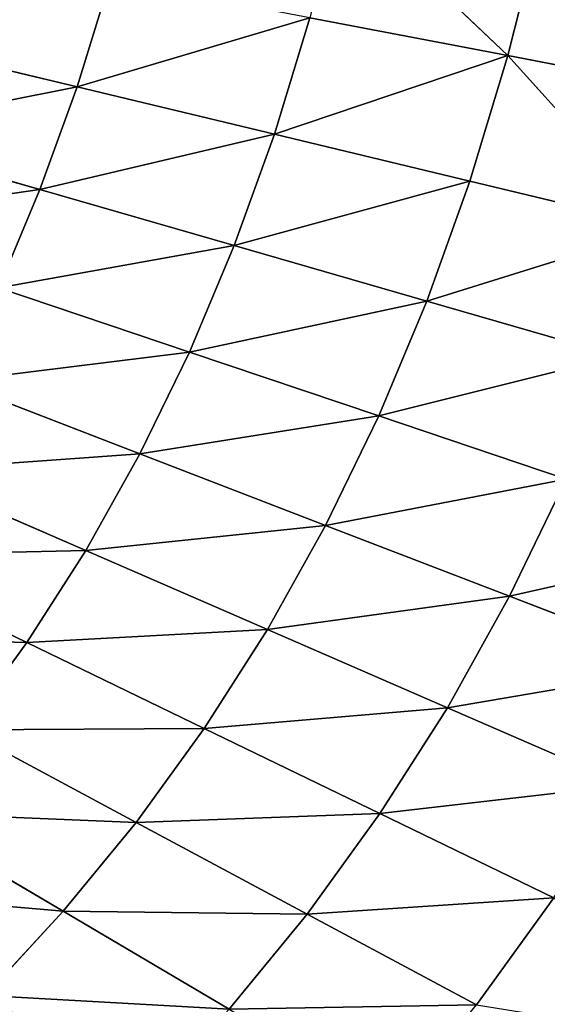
# Model space of a CAD drawing. Extents: x 0 to 500, y 0 to 390.
# Tile 705 of 1056: x 343 to 365, y 134 to 175. Entities that reach past the tile are written whole.
import ezdxf

# ---------------------------------------------------------------- set-up
doc = ezdxf.new("R2010")
doc.units = 0
doc.header["$LTSCALE"] = 25.4
doc.layers.get('0').update_dxf_attribs({"linetype": 'CONTINUOUS'})

# ---------------------------------------------------------------- blocks, each defined once
blk = doc.blocks.new('ATLANTA505_-_S_STL')
at = {"color": 0}
for p, q in [((355.274, 31.316, 251.95), (362.24, 32.542, 255.684)), ((355.274, 31.316, 251.95), (362.24, 32.542, 255.684)), ((358.267, 31.299, 247.816), (365.422, 32.521, 251.283)), ((358.267, 31.299, 247.816), (365.422, 32.521, 251.283)), ((361.041, 31.292, 243.457), (368.37, 32.513, 246.641)), ((361.041, 31.292, 243.457), (368.37, 32.513, 246.641)), ((365.422, 32.521, 251.283), (362.24, 32.542, 255.684)), ((365.422, 32.521, 251.283), (362.24, 32.542, 255.684)), ((363.594, 31.295, 238.869), (371.081, 32.518, 241.754)), ((363.594, 31.295, 238.869), (371.081, 32.518, 241.754)), ((345.243, 30.271, 251.835), (352.065, 31.343, 255.866)), ((345.243, 30.271, 251.835), (352.065, 31.343, 255.866)), ((348.243, 30.248, 248.175), (355.274, 31.316, 251.95)), ((348.243, 30.248, 248.175), (355.274, 31.316, 251.95)), ((351.042, 30.233, 244.312), (358.267, 31.299, 247.816)), ((351.042, 30.233, 244.312), (358.267, 31.299, 247.816)), ((355.274, 31.316, 251.95), (352.065, 31.343, 255.866)), ((355.274, 31.316, 251.95), (352.065, 31.343, 255.866)), ((353.639, 30.227, 240.24), (361.041, 31.292, 243.457)), ((353.639, 30.227, 240.24), (361.041, 31.292, 243.457)), ((358.267, 31.299, 247.816), (355.274, 31.316, 251.95)), ((358.267, 31.299, 247.816), (355.274, 31.316, 251.95)), ((356.031, 30.23, 235.954), (363.594, 31.295, 238.869)), ((356.031, 30.23, 235.954), (363.594, 31.295, 238.869)), ((358.216, 30.242, 231.449), (365.925, 31.31, 234.047)), ((358.216, 30.242, 231.449), (365.925, 31.31, 234.047)), ((361.041, 31.292, 243.457), (358.267, 31.299, 247.816)), ((361.041, 31.292, 243.457), (358.267, 31.299, 247.816)), ((360.193, 30.263, 226.727), (368.033, 31.336, 228.989)), ((360.193, 30.263, 226.727), (368.033, 31.336, 228.989)), ((363.594, 31.295, 238.869), (361.041, 31.292, 243.457)), ((363.594, 31.295, 238.869), (361.041, 31.292, 243.457)), ((361.963, 30.294, 221.786), (369.916, 31.374, 223.698)), ((361.963, 30.294, 221.786), (369.916, 31.374, 223.698)), ((363.524, 30.334, 216.627), (371.575, 31.423, 218.171)), ((363.524, 30.334, 216.627), (371.575, 31.423, 218.171)), ((363.524, 30.334, 216.627), (369.916, 31.374, 223.698)), ((363.524, 30.334, 216.627), (369.916, 31.374, 223.698)), ((365.925, 31.31, 234.047), (363.594, 31.295, 238.869)), ((365.925, 31.31, 234.047), (363.594, 31.295, 238.869)), ((338.363, 29.337, 247.764), (345.243, 30.271, 251.835)), ((338.363, 29.337, 247.764), (345.243, 30.271, 251.835)), ((341.152, 29.318, 244.362), (348.243, 30.248, 248.175)), ((341.152, 29.318, 244.362), (348.243, 30.248, 248.175)), ((345.243, 30.271, 251.835), (342.044, 30.302, 255.297)), ((345.243, 30.271, 251.835), (342.044, 30.302, 255.297)), ((343.755, 29.306, 240.773), (351.042, 30.233, 244.312)), ((343.755, 29.306, 240.773), (351.042, 30.233, 244.312)), ((348.243, 30.248, 248.175), (345.243, 30.271, 251.835)), ((348.243, 30.248, 248.175), (345.243, 30.271, 251.835)), ((346.171, 29.3, 236.99), (353.639, 30.227, 240.24)), ((346.171, 29.3, 236.99), (353.639, 30.227, 240.24)), ((351.042, 30.233, 244.312), (348.243, 30.248, 248.175)), ((351.042, 30.233, 244.312), (348.243, 30.248, 248.175)), ((348.397, 29.302, 233.01), (356.031, 30.23, 235.954)), ((348.397, 29.302, 233.01), (356.031, 30.23, 235.954)), ((350.432, 29.311, 228.828), (358.216, 30.242, 231.449)), ((350.432, 29.311, 228.828), (358.216, 30.242, 231.449)), ((353.639, 30.227, 240.24), (351.042, 30.233, 244.312)), ((353.639, 30.227, 240.24), (351.042, 30.233, 244.312)), ((352.276, 29.329, 224.443), (360.193, 30.263, 226.727)), ((352.276, 29.329, 224.443), (360.193, 30.263, 226.727)), ((356.031, 30.23, 235.954), (353.639, 30.227, 240.24)), ((356.031, 30.23, 235.954), (353.639, 30.227, 240.24)), ((353.927, 29.353, 219.857), (361.963, 30.294, 221.786)), ((353.927, 29.353, 219.857), (361.963, 30.294, 221.786)), ((355.387, 29.387, 215.068), (363.524, 30.334, 216.627)), ((355.387, 29.387, 215.068), (363.524, 30.334, 216.627)), ((358.216, 30.242, 231.449), (356.031, 30.23, 235.954)), ((358.216, 30.242, 231.449), (356.031, 30.23, 235.954)), ((356.653, 29.428, 210.078), (363.524, 30.334, 216.627)), ((356.653, 29.428, 210.078), (363.524, 30.334, 216.627)), ((360.193, 30.263, 226.727), (358.216, 30.242, 231.449)), ((360.193, 30.263, 226.727), (358.216, 30.242, 231.449)), ((361.963, 30.294, 221.786), (360.193, 30.263, 226.727)), ((361.963, 30.294, 221.786), (360.193, 30.263, 226.727)), ((363.524, 30.334, 216.627), (361.963, 30.294, 221.786)), ((363.524, 30.334, 216.627), (361.963, 30.294, 221.786)), ((364.877, 30.385, 211.25), (363.524, 30.334, 216.627)), ((364.877, 30.385, 211.25), (363.524, 30.334, 216.627)), ((336.409, 28.501, 237.202), (343.755, 29.306, 240.773)), ((336.409, 28.501, 237.202), (343.755, 29.306, 240.773)), ((338.641, 28.496, 233.712), (346.171, 29.3, 236.99)), ((338.641, 28.496, 233.712), (346.171, 29.3, 236.99)), ((340.699, 28.497, 230.04), (348.397, 29.302, 233.01)), ((340.699, 28.497, 230.04), (348.397, 29.302, 233.01)), ((343.755, 29.306, 240.773), (341.152, 29.318, 244.362)), ((343.755, 29.306, 240.773), (341.152, 29.318, 244.362)), ((342.581, 28.504, 226.183), (350.432, 29.311, 228.828)), ((342.581, 28.504, 226.183), (350.432, 29.311, 228.828)), ((346.171, 29.3, 236.99), (343.755, 29.306, 240.773)), ((346.171, 29.3, 236.99), (343.755, 29.306, 240.773)), ((344.288, 28.518, 222.14), (352.276, 29.329, 224.443)), ((344.288, 28.518, 222.14), (352.276, 29.329, 224.443)), ((345.818, 28.538, 217.911), (353.927, 29.353, 219.857)), ((345.818, 28.538, 217.911), (353.927, 29.353, 219.857)), ((348.397, 29.302, 233.01), (346.171, 29.3, 236.99)), ((348.397, 29.302, 233.01), (346.171, 29.3, 236.99)), ((350.432, 29.311, 228.828), (348.397, 29.302, 233.01)), ((350.432, 29.311, 228.828), (348.397, 29.302, 233.01)), ((352.276, 29.329, 224.443), (350.432, 29.311, 228.828)), ((352.276, 29.329, 224.443), (350.432, 29.311, 228.828)), ((353.927, 29.353, 219.857), (352.276, 29.329, 224.443)), ((353.927, 29.353, 219.857), (352.276, 29.329, 224.443)), ((355.387, 29.387, 215.068), (353.927, 29.353, 219.857)), ((355.387, 29.387, 215.068), (353.927, 29.353, 219.857)), ((336.235, 27.819, 219.819), (344.288, 28.518, 222.14)), ((336.235, 27.819, 219.819), (344.288, 28.518, 222.14)), ((337.641, 27.835, 215.951), (345.818, 28.538, 217.911)), ((337.641, 27.835, 215.951), (345.818, 28.538, 217.911)), ((344.288, 28.518, 222.14), (342.581, 28.504, 226.183)), ((344.288, 28.518, 222.14), (342.581, 28.504, 226.183)), ((345.818, 28.538, 217.911), (344.288, 28.518, 222.14)), ((345.818, 28.538, 217.911), (344.288, 28.518, 222.14)), ((347.171, 28.564, 213.497), (345.818, 28.538, 217.911)), ((347.171, 28.564, 213.497), (345.818, 28.538, 217.911))]:
    blk.add_line(p, q, dxfattribs=at)
mesh = blk.add_polyface(dxfattribs=at)
corners = [(370.85, 33.931, 257.073), (365.422, 32.521, 251.283), (362.24, 32.542, 255.684)]
mesh.append_faces([[corners[k] for k in face] for face in [(0, 1, 2)]], dxfattribs={"color": 0})
mesh = blk.add_polyface(dxfattribs=at)
corners = [(352.065, 31.343, 255.866), (362.24, 32.542, 255.684), (355.274, 31.316, 251.95), (358.826, 32.574, 259.851)]
mesh.append_faces([[corners[k] for k in face] for face in [(0, 1, 2), (1, 0, 3)]], dxfattribs={"vtx0": -1, "color": 0})
mesh = blk.add_polyface(dxfattribs=at)
corners = [(355.274, 31.316, 251.95), (365.422, 32.521, 251.283), (358.267, 31.299, 247.816), (362.24, 32.542, 255.684)]
mesh.append_faces([[corners[k] for k in face] for face in [(0, 1, 2), (1, 0, 3)]], dxfattribs={"vtx0": -1, "color": 0})
mesh = blk.add_polyface(dxfattribs=at)
corners = [(358.267, 31.299, 247.816), (368.37, 32.513, 246.641), (361.041, 31.292, 243.457), (365.422, 32.521, 251.283)]
mesh.append_faces([[corners[k] for k in face] for face in [(0, 1, 2), (1, 0, 3)]], dxfattribs={"vtx0": -1, "color": 0})
mesh = blk.add_polyface(dxfattribs=at)
corners = [(361.041, 31.292, 243.457), (371.081, 32.518, 241.754), (363.594, 31.295, 238.869), (368.37, 32.513, 246.641)]
mesh.append_faces([[corners[k] for k in face] for face in [(0, 1, 2), (1, 0, 3)]], dxfattribs={"vtx0": -1, "color": 0})
mesh = blk.add_polyface(dxfattribs=at)
corners = [(363.594, 31.295, 238.869), (373.553, 32.536, 236.617), (365.925, 31.31, 234.047), (371.081, 32.518, 241.754)]
mesh.append_faces([[corners[k] for k in face] for face in [(0, 1, 2), (1, 0, 3)]], dxfattribs={"vtx0": -1, "color": 0})
mesh = blk.add_polyface(dxfattribs=at)
corners = [(345.009, 31.427, 263.062), (342.044, 30.302, 255.297), (338.649, 30.341, 258.565)]
mesh.append_faces([[corners[k] for k in face] for face in [(0, 1, 2)]], dxfattribs={"color": 0})
mesh = blk.add_polyface(dxfattribs=at)
corners = [(345.009, 31.427, 263.062), (348.643, 31.38, 259.567), (342.044, 30.302, 255.297)]
mesh.append_faces([[corners[k] for k in face] for face in [(0, 1, 2)]], dxfattribs={"color": 0})
mesh = blk.add_polyface(dxfattribs=at)
corners = [(342.044, 30.302, 255.297), (352.065, 31.343, 255.866), (345.243, 30.271, 251.835), (348.643, 31.38, 259.567)]
mesh.append_faces([[corners[k] for k in face] for face in [(0, 1, 2), (1, 0, 3)]], dxfattribs={"vtx0": -1, "color": 0})
mesh = blk.add_polyface(dxfattribs=at)
corners = [(345.243, 30.271, 251.835), (355.274, 31.316, 251.95), (348.243, 30.248, 248.175), (352.065, 31.343, 255.866)]
mesh.append_faces([[corners[k] for k in face] for face in [(0, 1, 2), (1, 0, 3)]], dxfattribs={"vtx0": -1, "color": 0})
mesh = blk.add_polyface(dxfattribs=at)
corners = [(348.243, 30.248, 248.175), (358.267, 31.299, 247.816), (351.042, 30.233, 244.312), (355.274, 31.316, 251.95)]
mesh.append_faces([[corners[k] for k in face] for face in [(0, 1, 2), (1, 0, 3)]], dxfattribs={"vtx0": -1, "color": 0})
mesh = blk.add_polyface(dxfattribs=at)
corners = [(351.042, 30.233, 244.312), (361.041, 31.292, 243.457), (353.639, 30.227, 240.24), (358.267, 31.299, 247.816)]
mesh.append_faces([[corners[k] for k in face] for face in [(0, 1, 2), (1, 0, 3)]], dxfattribs={"vtx0": -1, "color": 0})
mesh = blk.add_polyface(dxfattribs=at)
corners = [(353.639, 30.227, 240.24), (363.594, 31.295, 238.869), (356.031, 30.23, 235.954), (361.041, 31.292, 243.457)]
mesh.append_faces([[corners[k] for k in face] for face in [(0, 1, 2), (1, 0, 3)]], dxfattribs={"vtx0": -1, "color": 0})
mesh = blk.add_polyface(dxfattribs=at)
corners = [(356.031, 30.23, 235.954), (365.925, 31.31, 234.047), (358.216, 30.242, 231.449), (363.594, 31.295, 238.869)]
mesh.append_faces([[corners[k] for k in face] for face in [(0, 1, 2), (1, 0, 3)]], dxfattribs={"vtx0": -1, "color": 0})
mesh = blk.add_polyface(dxfattribs=at)
corners = [(358.216, 30.242, 231.449), (368.033, 31.336, 228.989), (360.193, 30.263, 226.727), (365.925, 31.31, 234.047)]
mesh.append_faces([[corners[k] for k in face] for face in [(0, 1, 2), (1, 0, 3)]], dxfattribs={"vtx0": -1, "color": 0})
mesh = blk.add_polyface(dxfattribs=at)
corners = [(360.193, 30.263, 226.727), (369.916, 31.374, 223.698), (361.963, 30.294, 221.786), (368.033, 31.336, 228.989)]
mesh.append_faces([[corners[k] for k in face] for face in [(0, 1, 2), (1, 0, 3)]], dxfattribs={"vtx0": -1, "color": 0})
mesh = blk.add_polyface(dxfattribs=at)
corners = [(369.916, 31.374, 223.698), (363.524, 30.334, 216.627), (361.963, 30.294, 221.786)]
mesh.append_faces([[corners[k] for k in face] for face in [(0, 1, 2)]], dxfattribs={"color": 0})
mesh = blk.add_polyface(dxfattribs=at)
corners = [(371.575, 31.423, 218.171), (364.877, 30.385, 211.25), (363.524, 30.334, 216.627)]
mesh.append_faces([[corners[k] for k in face] for face in [(0, 1, 2)]], dxfattribs={"color": 0})
mesh = blk.add_polyface(dxfattribs=at)
corners = [(369.916, 31.374, 223.698), (371.575, 31.423, 218.171), (363.524, 30.334, 216.627)]
mesh.append_faces([[corners[k] for k in face] for face in [(0, 1, 2)]], dxfattribs={"color": 0})
mesh = blk.add_polyface(dxfattribs=at)
corners = [(371.575, 31.423, 218.171), (373.01, 31.485, 212.411), (364.877, 30.385, 211.25)]
mesh.append_faces([[corners[k] for k in face] for face in [(0, 1, 2)]], dxfattribs={"color": 0})
mesh = blk.add_polyface(dxfattribs=at)
corners = [(335.391, 29.363, 250.981), (345.243, 30.271, 251.835), (338.363, 29.337, 247.764), (342.044, 30.302, 255.297)]
mesh.append_faces([[corners[k] for k in face] for face in [(0, 1, 2), (1, 0, 3)]], dxfattribs={"vtx0": -1, "color": 0})
mesh = blk.add_polyface(dxfattribs=at)
corners = [(338.363, 29.337, 247.764), (348.243, 30.248, 248.175), (341.152, 29.318, 244.362), (345.243, 30.271, 251.835)]
mesh.append_faces([[corners[k] for k in face] for face in [(0, 1, 2), (1, 0, 3)]], dxfattribs={"vtx0": -1, "color": 0})
mesh = blk.add_polyface(dxfattribs=at)
corners = [(341.152, 29.318, 244.362), (351.042, 30.233, 244.312), (343.755, 29.306, 240.773), (348.243, 30.248, 248.175)]
mesh.append_faces([[corners[k] for k in face] for face in [(0, 1, 2), (1, 0, 3)]], dxfattribs={"vtx0": -1, "color": 0})
mesh = blk.add_polyface(dxfattribs=at)
corners = [(343.755, 29.306, 240.773), (353.639, 30.227, 240.24), (346.171, 29.3, 236.99), (351.042, 30.233, 244.312)]
mesh.append_faces([[corners[k] for k in face] for face in [(0, 1, 2), (1, 0, 3)]], dxfattribs={"vtx0": -1, "color": 0})
mesh = blk.add_polyface(dxfattribs=at)
corners = [(346.171, 29.3, 236.99), (356.031, 30.23, 235.954), (348.397, 29.302, 233.01), (353.639, 30.227, 240.24)]
mesh.append_faces([[corners[k] for k in face] for face in [(0, 1, 2), (1, 0, 3)]], dxfattribs={"vtx0": -1, "color": 0})
mesh = blk.add_polyface(dxfattribs=at)
corners = [(348.397, 29.302, 233.01), (358.216, 30.242, 231.449), (350.432, 29.311, 228.828), (356.031, 30.23, 235.954)]
mesh.append_faces([[corners[k] for k in face] for face in [(0, 1, 2), (1, 0, 3)]], dxfattribs={"vtx0": -1, "color": 0})
mesh = blk.add_polyface(dxfattribs=at)
corners = [(350.432, 29.311, 228.828), (360.193, 30.263, 226.727), (352.276, 29.329, 224.443), (358.216, 30.242, 231.449)]
mesh.append_faces([[corners[k] for k in face] for face in [(0, 1, 2), (1, 0, 3)]], dxfattribs={"vtx0": -1, "color": 0})
mesh = blk.add_polyface(dxfattribs=at)
corners = [(352.276, 29.329, 224.443), (361.963, 30.294, 221.786), (353.927, 29.353, 219.857), (360.193, 30.263, 226.727)]
mesh.append_faces([[corners[k] for k in face] for face in [(0, 1, 2), (1, 0, 3)]], dxfattribs={"vtx0": -1, "color": 0})
mesh = blk.add_polyface(dxfattribs=at)
corners = [(353.927, 29.353, 219.857), (363.524, 30.334, 216.627), (355.387, 29.387, 215.068), (361.963, 30.294, 221.786)]
mesh.append_faces([[corners[k] for k in face] for face in [(0, 1, 2), (1, 0, 3)]], dxfattribs={"vtx0": -1, "color": 0})
mesh = blk.add_polyface(dxfattribs=at)
corners = [(363.524, 30.334, 216.627), (356.653, 29.428, 210.078), (355.387, 29.387, 215.068)]
mesh.append_faces([[corners[k] for k in face] for face in [(0, 1, 2)]], dxfattribs={"color": 0})
mesh = blk.add_polyface(dxfattribs=at)
corners = [(363.524, 30.334, 216.627), (364.877, 30.385, 211.25), (356.653, 29.428, 210.078)]
mesh.append_faces([[corners[k] for k in face] for face in [(0, 1, 2)]], dxfattribs={"color": 0})
mesh = blk.add_polyface(dxfattribs=at)
corners = [(334.005, 28.511, 240.514), (343.755, 29.306, 240.773), (336.409, 28.501, 237.202), (341.152, 29.318, 244.362)]
mesh.append_faces([[corners[k] for k in face] for face in [(0, 1, 2), (1, 0, 3)]], dxfattribs={"vtx0": -1, "color": 0})
mesh = blk.add_polyface(dxfattribs=at)
corners = [(336.409, 28.501, 237.202), (346.171, 29.3, 236.99), (338.641, 28.496, 233.712), (343.755, 29.306, 240.773)]
mesh.append_faces([[corners[k] for k in face] for face in [(0, 1, 2), (1, 0, 3)]], dxfattribs={"vtx0": -1, "color": 0})
mesh = blk.add_polyface(dxfattribs=at)
corners = [(338.641, 28.496, 233.712), (348.397, 29.302, 233.01), (340.699, 28.497, 230.04), (346.171, 29.3, 236.99)]
mesh.append_faces([[corners[k] for k in face] for face in [(0, 1, 2), (1, 0, 3)]], dxfattribs={"vtx0": -1, "color": 0})
mesh = blk.add_polyface(dxfattribs=at)
corners = [(340.699, 28.497, 230.04), (350.432, 29.311, 228.828), (342.581, 28.504, 226.183), (348.397, 29.302, 233.01)]
mesh.append_faces([[corners[k] for k in face] for face in [(0, 1, 2), (1, 0, 3)]], dxfattribs={"vtx0": -1, "color": 0})
mesh = blk.add_polyface(dxfattribs=at)
corners = [(342.581, 28.504, 226.183), (352.276, 29.329, 224.443), (344.288, 28.518, 222.14), (350.432, 29.311, 228.828)]
mesh.append_faces([[corners[k] for k in face] for face in [(0, 1, 2), (1, 0, 3)]], dxfattribs={"vtx0": -1, "color": 0})
mesh = blk.add_polyface(dxfattribs=at)
corners = [(344.288, 28.518, 222.14), (353.927, 29.353, 219.857), (345.818, 28.538, 217.911), (352.276, 29.329, 224.443)]
mesh.append_faces([[corners[k] for k in face] for face in [(0, 1, 2), (1, 0, 3)]], dxfattribs={"vtx0": -1, "color": 0})
mesh = blk.add_polyface(dxfattribs=at)
corners = [(345.818, 28.538, 217.911), (355.387, 29.387, 215.068), (347.171, 28.564, 213.497), (353.927, 29.353, 219.857)]
mesh.append_faces([[corners[k] for k in face] for face in [(0, 1, 2), (1, 0, 3)]], dxfattribs={"vtx0": -1, "color": 0})
mesh = blk.add_polyface(dxfattribs=at)
corners = [(334.669, 27.809, 223.518), (344.288, 28.518, 222.14), (336.235, 27.819, 219.819), (342.581, 28.504, 226.183)]
mesh.append_faces([[corners[k] for k in face] for face in [(0, 1, 2), (1, 0, 3)]], dxfattribs={"vtx0": -1, "color": 0})
mesh = blk.add_polyface(dxfattribs=at)
corners = [(336.235, 27.819, 219.819), (345.818, 28.538, 217.911), (337.641, 27.835, 215.951), (344.288, 28.518, 222.14)]
mesh.append_faces([[corners[k] for k in face] for face in [(0, 1, 2), (1, 0, 3)]], dxfattribs={"vtx0": -1, "color": 0})
mesh = blk.add_polyface(dxfattribs=at)
corners = [(337.641, 27.835, 215.951), (347.171, 28.564, 213.497), (338.886, 27.856, 211.913), (345.818, 28.538, 217.911)]
mesh.append_faces([[corners[k] for k in face] for face in [(0, 1, 2), (1, 0, 3)]], dxfattribs={"vtx0": -1, "color": 0})

msp = doc.modelspace()

# ---------------------------------------------------------------- block references
at = {"color": 254, "extrusion": (0, -1, 1.11022e-16)}
msp.add_blockref('ATLANTA505_-_S_STL', (-0.149, -0.01, -389.852), dxfattribs=at)

doc.saveas('drawing.dxf')
